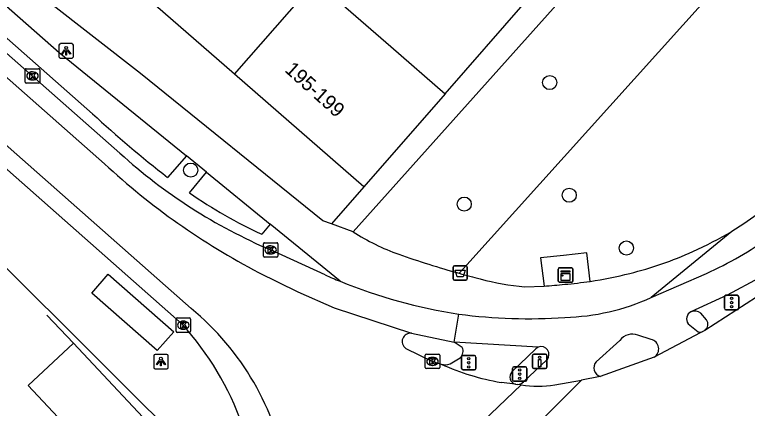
# Model space of a CAD drawing. Extents: x 162074 to 163034, y 381824 to 382557.
# Drawn here: x 162751.9 to 162802.7, y 382067.8 to 382095 of the extents above; entities that cross this region are included whole.
import ezdxf

# ---------------------------------------------------------------- set-up
doc = ezdxf.new("R2010")
doc.units = 0
for name, color, linetype in [('IMGEO_Afvalbak', 7, 'Continuous'), ('IMGEO_Boom', 7, 'Continuous'), ('IMGEO_Drukknoppaal', 7, 'Continuous'), ('IMGEO_Fietspad_gesloten', 7, 'Continuous'), ('IMGEO_Fietspad_open', 7, 'Continuous'), ('IMGEO_Groenvoorziening', 7, 'Continuous'), ('IMGEO_Kast', 7, 'Continuous'), ('IMGEO_Kolk', 7, 'Continuous'), ('IMGEO_Lichtpunt', 7, 'Continuous'), ('IMGEO_Muur', 7, 'Continuous'), ('IMGEO_Pand', 7, 'Continuous'), ('IMGEO_Pand_nummerreeks', 7, 'Continuous'), ('IMGEO_Rijbaan_lokaal_gesloten', 7, 'Continuous'), ('IMGEO_Rijbaan_lokaal_open', 7, 'Continuous'), ('IMGEO_Rijbaan_regionaal_gesloten', 7, 'Continuous'), ('IMGEO_Verkeersregelinstallatiepaal', 7, 'Continuous'), ('IMGEO_Voetpad_open', 7, 'Continuous')]:
    doc.layers.add(name, color=color, linetype=linetype)

msp = doc.modelspace()

# ---------------------------------------------------------------- linework, layer by layer
at = {"layer": 'IMGEO_Afvalbak'}
for p, q in [((162782.306, 382076.727), (162782.306, 382077.527)), ((162782.306, 382077.527), (162782.306, 382076.727)), ((162782.406, 382077.627), (162783.196, 382077.627)), ((162783.196, 382077.627), (162782.406, 382077.627)), ((162783.296, 382077.527), (162783.296, 382076.727)), ((162783.296, 382076.727), (162783.296, 382077.527)), ((162783.196, 382076.627), (162782.406, 382076.627)), ((162782.406, 382076.627), (162783.196, 382076.627))]:
    msp.add_line(p, q, dxfattribs=at)
msp.add_lwpolyline([(162782.449, 382077.341), (162783.153, 382077.341), (162783.004, 382076.871), (162782.598, 382076.871), (162782.449, 382077.341)], dxfattribs=at)
for centre, start, end in [((162782.406, 382077.527), 90, 180), ((162782.406, 382077.527), 90, 180), ((162783.196, 382077.527), 0, 90), ((162783.196, 382077.527), 360, 90), ((162782.406, 382076.727), 180, 270), ((162782.406, 382076.727), 180, 270), ((162783.196, 382076.727), 270, 0), ((162783.196, 382076.727), 270, 0)]:
    msp.add_arc(centre, 0.1, start, end, dxfattribs=at)
at = {"layer": 'IMGEO_Boom'}
for centre in [(162789.002, 382090.336), (162764.131, 382084.266), (162790.354, 382082.526), (162783.083, 382081.906), (162794.312, 382078.866)]:
    msp.add_circle(centre, 0.489, dxfattribs=at)
at = {"layer": 'IMGEO_Drukknoppaal'}
for p, q in [((162787.912, 382071.505), (162788.702, 382071.505)), ((162788.702, 382071.505), (162787.912, 382071.505)), ((162787.812, 382070.605), (162787.812, 382071.405)), ((162787.812, 382071.405), (162787.812, 382070.605)), ((162788.802, 382071.405), (162788.802, 382070.605)), ((162788.802, 382070.605), (162788.802, 382071.405)), ((162788.702, 382070.505), (162787.912, 382070.505)), ((162787.912, 382070.505), (162788.702, 382070.505))]:
    msp.add_line(p, q, dxfattribs=at)
msp.add_lwpolyline([(162788.382, 382071.13), (162788.382, 382070.63), (162788.232, 382070.63), (162788.232, 382071.13), (162788.382, 382071.13)], dxfattribs=at)
msp.add_circle((162788.307, 382071.295), 0.085, dxfattribs=at)
for centre, start, end in [((162787.912, 382071.405), 90, 180), ((162787.912, 382071.405), 90, 180), ((162788.702, 382071.405), 0, 90), ((162788.702, 382071.405), 360, 90), ((162787.912, 382070.605), 180, 270), ((162787.912, 382070.605), 180, 270), ((162788.702, 382070.605), 270, 0), ((162788.702, 382070.605), 270, 0)]:
    msp.add_arc(centre, 0.1, start, end, dxfattribs=at)
at = {"layer": 'IMGEO_Fietspad_gesloten'}
for points in [[(162763.539, 382073.588), (162655.805, 382168.834)], [(162759.231, 382085.439), (162681.455, 382154.112)], [(162773.447, 382076.997), (162769.668, 382078.736)], [(162782.376, 382072.347), (162782.716, 382074.286)], [(162779.436, 382072.953), (162782.376, 382072.347)]]:
    msp.add_lwpolyline(points, dxfattribs=at)
for centre, radius, start, end in [((162784.448, 382113.226), 37.524, 227.7764, 246.8037), ((162789.256, 382112.894), 39.224, 246.2312, 247.8683), ((162788.287, 382110.522), 36.661, 247.8742, 261.2592), ((162748.292, 382059.746), 20.593, 356.8466, 42.2355)]:
    msp.add_arc(centre, radius, start, end, dxfattribs=at)
at = {"layer": 'IMGEO_Fietspad_open'}
for points in [[(162796.037, 382075.437), (162799.857, 382077.101)], [(162803.535, 382076.802), (162801.291, 382075.601), (162798.791, 382074.447)], [(162798.593, 382073.62), (162799.291, 382073.062)], [(162793.865, 382072.466), (162792.211, 382070.985)], [(162796.03, 382072.534), (162795.116, 382072.82)], [(162788.213, 382071.996), (162782.376, 382072.347)], [(162787.196, 382069.594), (162788.815, 382071.126)]]:
    msp.add_lwpolyline(points, dxfattribs=at)
for centre, radius, start, end in [((162789.174, 382100.746), 25.946, 294.3142, 305.6684), ((162789.71, 382089.241), 15.185, 271.3019, 294.6244), ((162787.48, 382109.703), 35.736, 262.3396, 274.1328), ((162799.038, 382073.951), 0.555, 116.4793, 216.5921), ((162799.425, 382073.473), 0.432, 251.9645, 296.7527), ((162794.724, 382071.817), 1.077, 68.6798, 142.9204), ((162795.872, 382071.869), 0.683, 303.5512, 76.666), ((162788.409, 382071.488), 0.544, 318.3053, 111.0576), ((162792.704, 382070.567), 0.646, 139.706, 252.4481), ((162786.68, 382070.153), 0.761, 276.4258, 312.7022)]:
    msp.add_arc(centre, radius, start, end, dxfattribs=at)
at = {"layer": 'IMGEO_Groenvoorziening'}
msp.add_lwpolyline([(162782.731, 382077.114), (162783.253, 382077.694), (162801.603, 382098.088), (162813.175, 382087.779)], dxfattribs=at)
at = {"layer": 'IMGEO_Kast'}
for p, q in [((162789.599, 382076.566), (162789.599, 382077.407)), ((162789.599, 382077.407), (162789.599, 382076.566)), ((162789.674, 382077.491), (162790.515, 382077.491)), ((162790.515, 382077.491), (162789.674, 382077.491)), ((162790.599, 382077.416), (162790.599, 382076.575)), ((162790.599, 382076.575), (162790.599, 382077.416)), ((162790.524, 382076.491), (162789.683, 382076.491)), ((162789.683, 382076.491), (162790.524, 382076.491))]:
    msp.add_line(p, q, dxfattribs=at)
for points in [[(162789.794, 382077.281), (162790.394, 382077.281), (162790.394, 382077.196), (162789.794, 382077.196), (162789.794, 382077.281)], [(162789.794, 382077.106), (162790.394, 382077.106), (162790.394, 382076.617), (162789.794, 382076.617), (162789.794, 382077.106)]]:
    msp.add_lwpolyline(points, dxfattribs=at)
msp.add_circle((162789.878, 382076.955), 0.0377, dxfattribs=at)
for centre, start, end in [((162789.677, 382077.413), 92.4484, 184.2845), ((162789.677, 382077.413), 92.4484, 184.2845), ((162790.521, 382077.413), 2.4484, 94.2845), ((162790.521, 382077.413), 2.4484, 94.2845), ((162789.677, 382076.569), 182.4484, 274.2845), ((162789.677, 382076.569), 182.4484, 274.2845), ((162790.521, 382076.569), 272.4484, 4.2845), ((162790.521, 382076.569), 272.4484, 4.2845)]:
    msp.add_arc(centre, 0.0779, start, end, dxfattribs=at)
at = {"layer": 'IMGEO_Kolk'}
for p, q in [((162752.669, 382090.372), (162752.669, 382091.224)), ((162752.744, 382091.298), (162753.596, 382091.298)), ((162753.67, 382091.224), (162753.67, 382090.372)), ((162753.157, 382091.078), (162753.182, 382091.078)), ((162753.596, 382090.298), (162752.744, 382090.298)), ((162753.18, 382090.518), (162753.155, 382090.518)), ((162769.167, 382078.31), (162769.167, 382079.162)), ((162769.242, 382079.236), (162770.094, 382079.236)), ((162770.168, 382079.162), (162770.168, 382078.31)), ((162769.655, 382079.016), (162769.68, 382079.016)), ((162770.094, 382078.236), (162769.242, 382078.236)), ((162769.678, 382078.456), (162769.653, 382078.456)), ((162763.194, 382074.017), (162764.046, 382074.017)), ((162763.119, 382073.091), (162763.119, 382073.943)), ((162763.607, 382073.797), (162763.632, 382073.797)), ((162764.12, 382073.943), (162764.12, 382073.091)), ((162764.046, 382073.017), (162763.194, 382073.017)), ((162763.63, 382073.237), (162763.605, 382073.237)), ((162780.384, 382070.58), (162780.384, 382071.432)), ((162780.459, 382071.506), (162781.311, 382071.506)), ((162781.385, 382071.432), (162781.385, 382070.58)), ((162780.872, 382071.286), (162780.897, 382071.286)), ((162781.311, 382070.506), (162780.459, 382070.506)), ((162780.895, 382070.726), (162780.87, 382070.726))]:
    msp.add_line(p, q, dxfattribs=at)
for points in [[(162752.669, 382090.372), (162752.669, 382091.224)], [(162752.744, 382091.298), (162753.596, 382091.298)], [(162753.67, 382091.224), (162753.67, 382090.372)], [(162752.99, 382090.998), (162753.113, 382090.998), (162753.113, 382090.847), (162753.243, 382090.998), (162753.407, 382090.998), (162753.261, 382090.847), (162753.414, 382090.598), (162753.262, 382090.598), (162753.177, 382090.762), (162753.113, 382090.695), (162753.113, 382090.598), (162752.99, 382090.598), (162752.99, 382090.998)], [(162753.596, 382090.298), (162752.744, 382090.298)], [(162769.167, 382078.31), (162769.167, 382079.162)], [(162769.242, 382079.236), (162770.094, 382079.236)], [(162770.168, 382079.162), (162770.168, 382078.31)], [(162769.488, 382078.936), (162769.611, 382078.936), (162769.611, 382078.785), (162769.741, 382078.936), (162769.905, 382078.936), (162769.759, 382078.785), (162769.912, 382078.536), (162769.76, 382078.536), (162769.675, 382078.7), (162769.611, 382078.633), (162769.611, 382078.536), (162769.488, 382078.536), (162769.488, 382078.936)], [(162770.094, 382078.236), (162769.242, 382078.236)], [(162763.194, 382074.017), (162764.046, 382074.017)], [(162763.119, 382073.091), (162763.119, 382073.943)], [(162763.44, 382073.717), (162763.563, 382073.717), (162763.563, 382073.566), (162763.693, 382073.717), (162763.857, 382073.717), (162763.711, 382073.566), (162763.864, 382073.317), (162763.712, 382073.317), (162763.627, 382073.481), (162763.563, 382073.414), (162763.563, 382073.317), (162763.44, 382073.317), (162763.44, 382073.717)], [(162764.12, 382073.943), (162764.12, 382073.091)], [(162764.046, 382073.017), (162763.194, 382073.017)], [(162780.384, 382070.58), (162780.384, 382071.432)], [(162780.459, 382071.506), (162781.311, 382071.506)], [(162781.385, 382071.432), (162781.385, 382070.58)], [(162780.705, 382071.206), (162780.828, 382071.206), (162780.828, 382071.055), (162780.958, 382071.206), (162781.122, 382071.206), (162780.976, 382071.055), (162781.129, 382070.806), (162780.977, 382070.806), (162780.892, 382070.97), (162780.828, 382070.903), (162780.828, 382070.806), (162780.705, 382070.806), (162780.705, 382071.206)], [(162781.311, 382070.506), (162780.459, 382070.506)]]:
    msp.add_lwpolyline(points, dxfattribs=at)
for centre, start, end in [((162752.746, 382091.222), 91.552, 178.448), ((162752.746, 382091.222), 91.552, 178.448), ((162753.594, 382091.222), 1.552, 88.448), ((162753.594, 382091.222), 1.552, 88.448), ((162752.746, 382090.374), 181.552, 268.448), ((162752.746, 382090.374), 181.552, 268.448), ((162753.594, 382090.374), 271.552, 358.448), ((162753.594, 382090.374), 271.552, 358.448), ((162769.244, 382079.16), 91.552, 178.448), ((162769.244, 382079.16), 91.552, 178.448), ((162770.092, 382079.16), 1.552, 88.448), ((162770.092, 382079.16), 1.552, 88.448), ((162769.244, 382078.312), 181.552, 268.448), ((162769.244, 382078.312), 181.552, 268.448), ((162770.092, 382078.312), 271.552, 358.448), ((162770.092, 382078.312), 271.552, 358.448), ((162763.196, 382073.941), 91.552, 178.448), ((162763.196, 382073.941), 91.552, 178.448), ((162764.044, 382073.941), 1.552, 88.448), ((162764.044, 382073.941), 1.552, 88.448), ((162763.196, 382073.093), 181.552, 268.448), ((162763.196, 382073.093), 181.552, 268.448), ((162764.044, 382073.093), 271.552, 358.448), ((162764.044, 382073.093), 271.552, 358.448), ((162780.461, 382071.43), 91.552, 178.448), ((162780.461, 382071.43), 91.552, 178.448), ((162781.309, 382071.43), 1.552, 88.448), ((162781.309, 382071.43), 1.552, 88.448), ((162780.461, 382070.582), 181.552, 268.448), ((162780.461, 382070.582), 181.552, 268.448), ((162781.309, 382070.582), 271.552, 358.448), ((162781.309, 382070.582), 271.552, 358.448)]:
    msp.add_arc(centre, 0.0765, start, end, dxfattribs=at)
for centre, major_axis, ratio, start_param, end_param in [((162753.156, 382090.798), (-0.387, 0.002), 0.722429, 4.712389, 7.853982), ((162753.181, 382090.798), (-0.39, 0.002), 0.717154, 1.570796, 4.712389), ((162769.654, 382078.736), (-0.387, 0.002), 0.722429, 4.712389, 7.853982), ((162769.679, 382078.736), (-0.39, 0.002), 0.717154, 1.570796, 4.712389), ((162763.606, 382073.517), (-0.387, 0.002), 0.722429, 4.712389, 7.853982), ((162763.631, 382073.517), (-0.39, 0.002), 0.717154, 1.570796, 4.712389), ((162780.871, 382071.006), (-0.387, 0.002), 0.722429, 4.712389, 7.853982), ((162780.896, 382071.006), (-0.39, 0.002), 0.717154, 1.570796, 4.712389)]:
    msp.add_ellipse(centre, major_axis=major_axis, ratio=ratio, start_param=start_param, end_param=end_param, dxfattribs=at)
at = {"layer": 'IMGEO_Lichtpunt'}
for p, q in [((162755.007, 382092.937), (162755.007, 382092.13)), ((162755.007, 382092.937), (162755.007, 382092.13)), ((162755.909, 382093.032), (162755.101, 382093.032)), ((162755.909, 382093.032), (162755.101, 382093.032)), ((162756.003, 382092.13), (162756.003, 382092.937)), ((162756.003, 382092.13), (162756.003, 382092.937)), ((162755.101, 382092.036), (162755.909, 382092.036)), ((162755.101, 382092.036), (162755.909, 382092.036)), ((162762.471, 382071.492), (162761.663, 382071.492)), ((162762.471, 382071.492), (162761.663, 382071.492)), ((162761.569, 382071.397), (162761.569, 382070.59)), ((162761.569, 382071.397), (162761.569, 382070.59)), ((162762.565, 382070.59), (162762.565, 382071.397)), ((162762.565, 382070.59), (162762.565, 382071.397)), ((162761.663, 382070.496), (162762.471, 382070.496)), ((162761.663, 382070.496), (162762.471, 382070.496))]:
    msp.add_line(p, q, dxfattribs=at)
for points in [[(162755.381, 382092.601), (162755.42, 382092.573), (162755.232, 382092.311), (162755.194, 382092.338), (162755.381, 382092.601)], [(162755.483, 382092.553), (162755.53, 382092.553), (162755.53, 382092.231), (162755.483, 382092.231), (162755.483, 382092.553)], [(162755.593, 382092.573), (162755.631, 382092.6), (162755.818, 382092.338), (162755.779, 382092.31), (162755.593, 382092.573)], [(162761.943, 382071.061), (162761.982, 382071.033), (162761.794, 382070.771), (162761.756, 382070.798), (162761.943, 382071.061)], [(162762.045, 382071.013), (162762.092, 382071.013), (162762.092, 382070.691), (162762.045, 382070.691), (162762.045, 382071.013)], [(162762.155, 382071.033), (162762.193, 382071.06), (162762.38, 382070.798), (162762.341, 382070.77), (162762.155, 382071.033)]]:
    msp.add_lwpolyline(points, dxfattribs=at)
for centre in [(162755.506, 382092.735), (162762.068, 382071.195)]:
    msp.add_circle(centre, 0.0994, dxfattribs=at)
for centre, start, end in [((162755.101, 382092.937), 90, 180), ((162755.101, 382092.937), 90, 180), ((162755.909, 382092.937), 0, 90), ((162755.909, 382092.937), 0, 90), ((162755.101, 382092.13), 180, 270), ((162755.101, 382092.13), 180, 270), ((162755.909, 382092.13), 270, 0), ((162755.909, 382092.13), 270, 360), ((162761.663, 382071.397), 90, 180), ((162761.663, 382071.397), 90, 180), ((162762.471, 382071.397), 0, 90), ((162762.471, 382071.397), 0, 90), ((162761.663, 382070.59), 180, 270), ((162761.663, 382070.59), 180, 270), ((162762.471, 382070.59), 270, 0), ((162762.471, 382070.59), 270, 360)]:
    msp.add_arc(centre, 0.0946, start, end, dxfattribs=at)
at = {"layer": 'IMGEO_Muur'}
msp.add_lwpolyline([(162756.005, 382072.267), (162754.17, 382074.22)], dxfattribs=at)
at = {"layer": 'IMGEO_Pand'}
for points in [[(162767.175, 382090.908), (162757.963, 382098.951)], [(162767.175, 382090.908), (162772.809, 382097.361)], [(162772.809, 382097.361), (162777.988, 382092.839), (162781.755, 382089.551)], [(162776.121, 382083.098), (162767.175, 382090.908)], [(162781.755, 382089.551), (162776.121, 382083.098)], [(162752.868, 382060.426), (162751.964, 382061.386), (162753.385, 382062.722), (162754.313, 382061.735), (162757.336, 382064.577), (162752.874, 382069.324), (162756.005, 382072.267), (162763.573, 382064.216), (162760.672, 382061.489), (162760.905, 382061.242), (162761.532, 382061.832), (162763.464, 382059.778), (162762.847, 382059.198), (162763.381, 382058.631), (162758.701, 382054.231)]]:
    msp.add_lwpolyline(points, dxfattribs=at)
at = {"layer": 'IMGEO_Rijbaan_lokaal_gesloten'}
for points in [[(162789.352, 382069.377), (162791.215, 382069.716)], [(162780.954, 382063.58), (162781.257, 382063.867), (162787.03, 382069.371)]]:
    msp.add_lwpolyline(points, dxfattribs=at)
msp.add_arc((162788.171, 382077.26), 7.972, 261.7735, 278.5226, dxfattribs=at)
at = {"layer": 'IMGEO_Rijbaan_lokaal_open'}
for points in [[(162658.953, 382172.402), (162758.158, 382084.712)], [(162764.162, 382074.674), (162656.604, 382169.748)], [(162768.84, 382077.168), (162771.545, 382075.826), (162774.069, 382074.713), (162779.436, 382072.953)], [(162779.038, 382071.911), (162780.885, 382071.006), (162781.493, 382070.817)], [(162786.63, 382069.419), (162785.629, 382069.551)], [(162786.63, 382069.419), (162786.765, 382069.397)], [(162787.03, 382069.371), (162786.765, 382069.397)]]:
    msp.add_lwpolyline(points, dxfattribs=at)
for centre, radius, start, end in [((162791.684, 382120.849), 49.294, 227.1464, 242.3914), ((162752.178, 382060.128), 18.847, 9.5189, 50.5147), ((162779.353, 382072.388), 0.571, 81.5996, 236.5909), ((162788.392, 382085.966), 16.646, 245.516, 260.446)]:
    msp.add_arc(centre, radius, start, end, dxfattribs=at)
at = {"layer": 'IMGEO_Rijbaan_regionaal_gesloten'}
for points in [[(162804.04, 382075.93), (162799.744, 382073.158)], [(162799.619, 382073.087), (162799.428, 382072.978), (162796.25, 382071.3)], [(162799.744, 382073.158), (162799.619, 382073.087)], [(162796.25, 382071.3), (162792.509, 382069.951)], [(162792.509, 382069.951), (162791.215, 382069.716)], [(162791.215, 382069.716), (162783.235, 382061.7)]]:
    msp.add_lwpolyline(points, dxfattribs=at)
at = {"layer": 'IMGEO_Verkeersregelinstallatiepaal'}
for p, q in [((162801.206, 382075.586), (162801.996, 382075.586)), ((162801.996, 382075.586), (162801.206, 382075.586)), ((162801.106, 382074.686), (162801.106, 382075.486)), ((162801.106, 382075.486), (162801.106, 382074.686)), ((162802.096, 382075.486), (162802.096, 382074.686)), ((162802.096, 382074.686), (162802.096, 382075.486)), ((162801.996, 382074.586), (162801.206, 382074.586)), ((162801.206, 382074.586), (162801.996, 382074.586)), ((162782.9, 382070.51), (162782.9, 382071.31)), ((162782.9, 382071.31), (162782.9, 382070.51)), ((162783, 382071.41), (162783.79, 382071.41)), ((162783.79, 382071.41), (162783, 382071.41)), ((162783.89, 382071.31), (162783.89, 382070.51)), ((162783.89, 382070.51), (162783.89, 382071.31)), ((162786.427, 382069.725), (162786.427, 382070.525)), ((162786.427, 382070.525), (162786.427, 382069.725)), ((162786.527, 382070.625), (162787.317, 382070.625)), ((162787.317, 382070.625), (162786.527, 382070.625)), ((162787.417, 382070.525), (162787.417, 382069.725)), ((162787.417, 382069.725), (162787.417, 382070.525)), ((162783.79, 382070.41), (162783, 382070.41)), ((162783, 382070.41), (162783.79, 382070.41)), ((162787.317, 382069.625), (162786.527, 382069.625)), ((162786.527, 382069.625), (162787.317, 382069.625))]:
    msp.add_line(p, q, dxfattribs=at)
for centre in [(162801.601, 382075.376), (162801.601, 382075.086), (162801.601, 382074.796), (162783.395, 382071.2), (162783.395, 382070.91), (162783.395, 382070.62), (162786.922, 382070.415), (162786.922, 382070.125), (162786.922, 382069.835)]:
    msp.add_circle(centre, 0.085, dxfattribs=at)
for centre, start, end in [((162801.206, 382075.486), 90, 180), ((162801.206, 382075.486), 90, 180), ((162801.996, 382075.486), 0, 90), ((162801.996, 382075.486), 360, 90), ((162801.206, 382074.686), 180, 270), ((162801.206, 382074.686), 180, 270), ((162801.996, 382074.686), 270, 0), ((162801.996, 382074.686), 270, 0), ((162783, 382071.31), 90, 180), ((162783, 382071.31), 90, 180), ((162783.79, 382071.31), 0, 90), ((162783.79, 382071.31), 360, 90), ((162783, 382070.51), 180, 270), ((162783, 382070.51), 180, 270), ((162783.79, 382070.51), 270, 0), ((162783.79, 382070.51), 270, 0), ((162786.527, 382070.525), 90, 180), ((162786.527, 382070.525), 90, 180), ((162787.317, 382070.525), 0, 90), ((162787.317, 382070.525), 360, 90), ((162786.527, 382069.725), 180, 270), ((162786.527, 382069.725), 180, 270), ((162787.317, 382069.725), 270, 0), ((162787.317, 382069.725), 270, 0)]:
    msp.add_arc(centre, 0.1, start, end, dxfattribs=at)
at = {"layer": 'IMGEO_Voetpad_open'}
for points in [[(162781.755, 382089.551), (162787.326, 382095.933), (162740.883, 382136.724), (162735.077, 382130.304)], [(162773.886, 382080.538), (162773.293, 382080.753), (162760.644, 382090.959), (162754.178, 382096.002), (162726.516, 382120.553)], [(162757.329, 382088.174), (162745.466, 382098.662), (162746.529, 382099.913)], [(162746.529, 382099.913), (162755.026, 382092.417), (162763.841, 382085.252)], [(162792.004, 382098.6), (162775.384, 382079.994)], [(162813.175, 382087.779), (162808.027, 382084.308), (162805.761, 382082.853), (162802.44, 382080.549), (162801.628, 382080.016)], [(162763.841, 382085.252), (162762.532, 382083.76)], [(162765.224, 382084.116), (162763.841, 382085.252)], [(162764.052, 382082.689), (162765.224, 382084.116)], [(162765.224, 382084.116), (162769.647, 382080.517)], [(162776.121, 382083.098), (162773.886, 382080.538)], [(162769.647, 382080.517), (162769.064, 382079.815)], [(162774.479, 382076.56), (162769.647, 382080.517)], [(162775.384, 382079.994), (162773.886, 382080.538)], [(162801.628, 382080.016), (162796.037, 382075.437)], [(162765.79, 382055.945), (162764.864, 382064.031), (162750.594, 382078.24)], [(162791.801, 382076.554), (162791.584, 382078.531), (162789.957, 382078.344), (162788.371, 382078.189), (162788.608, 382076.231)], [(162758.419, 382077.049), (162762.958, 382073.059), (162761.815, 382071.757), (162757.276, 382075.747), (162758.419, 382077.049)], [(162787.264, 382076.181), (162788.608, 382076.231)], [(162799.863, 382073.897), (162799.465, 382074.348)], [(162782.933, 382071.974), (162782.376, 382072.347)], [(162788.213, 382071.996), (162788.039, 382071.888), (162786.382, 382070.289)], [(162782.107, 382070.834), (162782.794, 382071.257)]]:
    msp.add_lwpolyline(points, dxfattribs=at)
for centre, radius, start, end in [((162810.208, 382145.231), 77.793, 227.1767, 232.20364), ((162782.789, 382109.557), 32.756, 235.1094, 245.2286), ((162783.833, 382093.103), 15.596, 237.1979, 250.1807), ((162783.55, 382111.782), 36.55, 294.8665, 299.6431), ((162788.834, 382100.683), 24.258, 283.642, 294.5693), ((162801.864, 382145.237), 70.759, 250.75842, 254.31233), ((162799.262, 382135.436), 60.62, 254.17462, 255.60695), ((162787.868, 382103.182), 26.917, 278.4025, 284.3853), ((162789.065, 382095.484), 19.387, 255.4496, 264.6707), ((162787.726, 382104.017), 27.764, 274.7831, 278.4401), ((162786.812, 382106.545), 30.367, 273.3905, 276.1037), ((162799.048, 382073.851), 0.649, 50.0015, 113.2863), ((162799.414, 382073.59), 0.544, 307.3402, 34.3643), ((162782.436, 382071.698), 0.568, 309.0132, 29.0439), ((162781.776, 382071.697), 0.924, 252.1819, 290.99), ((162786.78, 382069.932), 0.535, 138.1062, 253.715)]:
    msp.add_arc(centre, radius, start, end, dxfattribs=at)

# ---------------------------------------------------------------- texts
at = {"layer": 'IMGEO_Pand_nummerreeks'}
msp.add_text('195-199', height=1, rotation=317.9609, dxfattribs=at).set_placement((162770.59, 382091.136))

doc.saveas('drawing.dxf')
